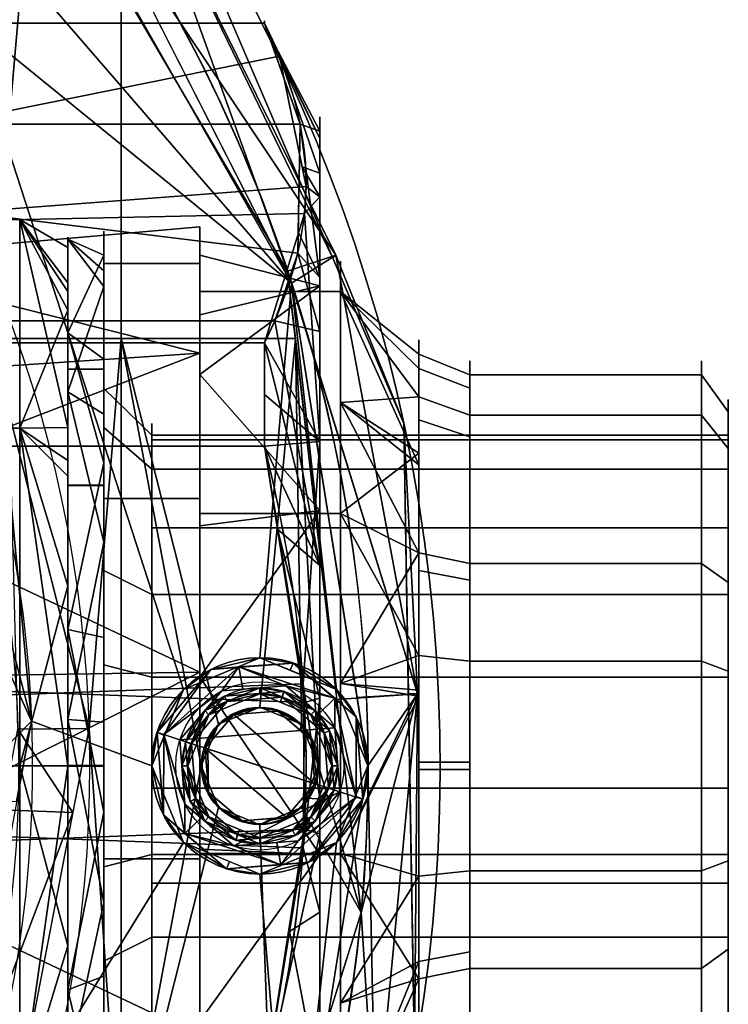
# Model space of a CAD drawing. Header units: millimetres. Extents: x -80 to 80, y -168 to 68.
# Tile 312 of 313: x 51 to 80, y -10 to 31. Entities that reach past the tile are written whole.
import ezdxf

# ---------------------------------------------------------------- set-up
doc = ezdxf.new("R2010")
doc.units = ezdxf.units.MM
doc.layers.add('100', color=7, linetype='Continuous', true_color=0xffffff)

msp = doc.modelspace()

# ---------------------------------------------------------------- linework, layer by layer
at = {"layer": '100', "color": 72, "linetype": 'Continuous'}
for p, q in [((60.691, 30.901, 2.478), (43.309, 30.901, 2.478)), ((43.309, 30.901, -2.478), (60.691, 30.901, -2.478)), ((43.309, 17.597, 25.522), (60.691, 17.597, 25.522)), ((60.691, 17.597, -25.522), (43.309, 17.597, -25.522)), ((43.309, 13.304, -28), (60.691, 13.304, -28)), ((60.691, 13.304, 28), (43.309, 13.304, 28))]:
    msp.add_line(p, q, dxfattribs=at)
at = {"layer": '100', "color": 72, "linetype": 'Continuous', "extrusion": (1, 0, 0)}
for centre, radius in [((0, 0, 63), 27), ((0, 0, 54), 22.25), ((0, 0, 58), 22.422), ((0, 0, 52.5), 22), ((0, 0, 58), 21), ((0, 0, 69.243), 16.85), ((0, 0, 54), 16.25), ((0, 0, 80), 15.25), ((0, 0, 80), 14.25)]:
    msp.add_circle(centre, radius, dxfattribs=at)
at = {"layer": '100', "color": 72, "linetype": 'Continuous', "extrusion": (-1, 0, 0)}
for centre, radius in [((0, 0, -58), 22.25), ((0, 0, -54), 22), ((0, 0, -58), 21.25), ((0, 0, -63), 21.25), ((0, 0, -63.85), 21), ((0, 0, -67.121), 17.729), ((0, 0, -78.88), 16.85), ((0, 0, -52.5), 16.5), ((0, 0, -54), 16.5), ((0, 0, -56), 14.25)]:
    msp.add_circle(centre, radius, dxfattribs=at)
at = {"layer": '100', "color": 163, "linetype": 'Continuous', "extrusion": (1, -2.77771e-15, -1.36243e-14)}
msp.add_circle((0, 0, 52.5), 21.9, dxfattribs=at)
at = {"layer": '100', "color": 163, "linetype": 'Continuous', "extrusion": (0, 0, -1)}
for centre, radius in [((-60.5, 0, -102), 4.5), ((-60.5, 0, -97), 3.25), ((-60.5, 0, -89), 3.25), ((-60.5, 0, -97), 3), ((-60.5, 0, -89), 3), ((-60.5, 0, -81), 2.4)]:
    msp.add_circle(centre, radius, dxfattribs=at)
at = {"layer": '100', "color": 163, "linetype": 'Continuous'}
for centre, radius in [((60.5, 0, 97), 4.5), ((60.5, 0, 103), 3.5), ((60.5, 0, 81.046), 2.446), ((60.5, 0, 81), 2.446)]:
    msp.add_circle(centre, radius, dxfattribs=at)
at = {"layer": '100', "color": 163, "linetype": 'Continuous', "extrusion": (0, 0, -1)}
for centre, radius, start, end in [((0, 0, -94), 68, 283.06797, 256.93203), ((0, 0, -81), 65, 283.06797, 256.93203), ((0, 0, -97), 51.024, 286.7388, 253.2612), ((0, 0, -80.215), 50.45, 286.0923, 253.9077)]:
    msp.add_arc(centre, radius, start, end, dxfattribs=at)
at = {"layer": '100', "color": 163, "linetype": 'Continuous'}
for centre, radius, start, end in [((0, 0, 84), 68, 283.06797, 256.93203), ((0, 0, 81), 53.418, 285.9698, 254.0302), ((0, 0, 97), 65, 0, 36), ((0, 0, 97), 65, 324, 0)]:
    msp.add_arc(centre, radius, start, end, dxfattribs=at)
at = {"layer": '100', "color": 72, "linetype": 'Continuous', "extrusion": (-1, 0, 0)}
for start, end in [(175.4146, 184.5854), (115.4146, 124.5854), (235.4146, 244.5854)]:
    msp.add_arc((0, 0, -60.691), 31, start, end, dxfattribs=at)
at = {"layer": '100', "color": 72, "linetype": 'Continuous'}
for points in [[(60.691, 17.597, 25.522), (61.766, 19.766, 21.765), (62.422, 21.979, 17.932), (62.423, 26.51, 10.084), (61.77, 28.722, 6.251), (60.691, 30.901, 2.478)], [(60.691, 30.901, -2.478), (61.763, 28.738, -6.225), (62.423, 26.482, -10.133), (62.422, 22.009, -17.879), (61.772, 19.779, -21.741), (60.691, 17.597, -25.522)], [(60.691, 13.304, -28), (61.773, 8.934, -28), (62.418, 4.523, -28), (62.427, -4.425, -28), (61.776, -8.925, -28), (60.691, -13.304, -28)], [(60.691, -13.304, 28), (61.773, -8.934, 28), (62.418, -4.523, 28), (62.427, 4.425, 28), (61.776, 8.925, 28), (60.691, 13.304, 28)]]:
    msp.add_open_spline(points, degree=3, knots=[0, 0, 0, 0, 0.5, 0.5, 1, 1, 1, 1], dxfattribs=at)
at = {"layer": '100', "color": 163, "linetype": 'Continuous'}
for points in [[(61.819, 20.086, 97), (52.586, 38.206, 97), (53.39, 34.857, 97)], [(55.412, 37.879, 81.879), (56.137, 38.375, 84), (63.543, 21.118, 84)], [(63.543, 21.118, 94), (56.137, 38.375, 94), (55.412, 37.879, 96.121)], [(56.137, 38.375, 94), (61.654, 25.52, 94), (61.654, 25.52, 84), (56.137, 38.375, 84)], [(61.656, 20.579, 81), (52.586, 36.051, 81), (55.412, 37.879, 81.879)], [(63.668, 21.251, 96.121), (55.412, 37.879, 96.121), (53.424, 36.561, 97)], [(55.412, 37.879, 81.879), (63.668, 21.251, 81.879), (61.656, 20.579, 81)], [(63.543, 21.118, 84), (63.668, 21.251, 81.879), (55.412, 37.879, 81.879)], [(55.412, 37.879, 96.121), (63.668, 21.251, 96.121), (63.543, 21.118, 94)], [(53.424, 36.561, 97), (61.819, 20.086, 97), (63.668, 21.251, 96.121)], [(61.819, 20.086, 97), (53.39, 34.857, 97), (51.591, 31.92, 97)], [(49.263, 17.781, 81), (48.946, 33.116, 81), (50.675, 33.832, 81)], [(50.675, 33.832, 81), (54.723, 32.406, 81), (54.723, 17.781, 81), (49.263, 17.781, 81)], [(45.379, 23.329, 97), (50.99, 1.861, 97), (48.242, 31.116, 97), (45.305, 32.916, 97)], [(61.977, 17.781, 81), (54.723, 17.781, 81), (54.723, 32.406, 81), (61.656, 20.579, 81)], [(61.819, 20.086, 97), (51.591, 31.92, 97), (48.242, 31.116, 97)], [(48.242, 31.116, 97), (57.318, 3.182, 97), (60.5, 4.5, 97), (61.819, 20.086, 97)], [(48.242, 31.116, 97), (50.99, 1.861, 97), (56, 0, 97), (57.318, 3.182, 97)], [(66.49, 14.252, 84), (61.654, 25.52, 84), (61.654, 25.52, 94), (66.49, 14.252, 94)], [(50.5, 22.73, 7.386), (43, 22.73, 7.386), (43, 14.048, 19.336), (50.5, 14.048, 19.336)], [(50.5, 22.73, -7.386), (43, 22.73, -7.386), (43, 22.73, 7.386), (50.5, 22.73, 7.386)], [(50.5, 14.048, -19.336), (43, 14.048, -19.336), (43, 22.73, -7.386), (50.5, 22.73, -7.386)], [(52.5, 18.966, 10.95), (50.5, 22.73, 7.386), (50.5, 14.048, 19.336)], [(50.5, 22.73, 7.386), (52.5, 19.737, 6.575), (52.5, 21.567, -3.803)], [(52.5, 21.567, -3.803), (50.5, 22.73, -7.386), (50.5, 22.73, 7.386)], [(50.5, 22.73, -7.386), (52.5, 20.099, -6.346), (52.5, 14.077, -16.776)], [(52.5, 14.077, -16.776), (50.5, 14.048, -19.336), (50.5, 22.73, -7.386)], [(52.5, 21.567, -3.803), (52.5, 20.099, -6.346), (50.5, 22.73, -7.386)], [(52.5, 18.966, 10.95), (52.5, 19.737, 6.575), (50.5, 22.73, 7.386)], [(52.5, 14.077, -16.776), (52.5, 21.567, -3.803), (52.5, 18.966, 10.95), (52.5, -14.077, -16.776)], [(61.656, 20.579, 81), (63.668, 21.251, 81.879), (67.054, 2.997, 81.879)], [(67.054, 2.997, 96.121), (63.668, 21.251, 96.121), (61.819, 20.086, 97)], [(63.668, 21.251, 81.879), (63.543, 21.118, 84), (66.49, 14.252, 84)], [(66.49, 14.252, 94), (63.543, 21.118, 94), (63.668, 21.251, 96.121)], [(67.054, 2.997, 81.879), (63.668, 21.251, 81.879), (66.49, 14.252, 84)], [(66.49, 14.252, 94), (63.668, 21.251, 96.121), (67.054, 2.997, 96.121)], [(67.054, 2.997, 81.879), (63.697, 2.761, 81), (61.656, 20.579, 81)], [(61.819, 20.086, 97), (60.5, 4.5, 97), (63.682, 3.182, 97)], [(63.682, 3.182, 97), (65, 0, 97), (61.819, 20.086, 97)], [(61.819, 20.086, 97), (64.55, 2.842, 97), (67.054, 2.997, 96.121)], [(50.5, 14.048, 19.336), (52.5, 12.058, 16.747), (52.5, 18.966, 10.95)], [(52.5, -14.077, -16.776), (52.5, 18.966, 10.95), (52.5, 7.49, 20.579), (52.5, -7.49, 20.579)], [(53.395, 1.562, 81), (49.263, 17.781, 81), (54.723, 17.781, 81)], [(53.395, 1.562, 81), (54.723, 17.781, 81), (54.723, -17.781, 81)], [(54.723, -17.781, 81), (54.723, 17.781, 81), (58.054, 0, 81)], [(54.723, 17.781, 81), (61.977, 17.781, 81), (60.5, 2.446, 81), (58.771, 1.729, 81)], [(58.771, 1.729, 81), (58.054, 0, 81), (54.723, 17.781, 81)], [(62.229, 1.729, 81), (60.5, 2.446, 81), (61.977, 17.781, 81)], [(61.977, 17.781, 81), (64.713, -6.105, 81), (62.946, 0, 81)], [(62.946, 0, 81), (62.229, 1.729, 81), (61.977, 17.781, 81)], [(50.07, 14.613, 81), (53.395, 1.562, 81), (50.427, 1.534, 80.215)], [(50.5, 14.048, 19.336), (43, 14.048, 19.336), (43, 0, 23.9), (50.5, 0, 23.9)], [(50.5, 0, -23.9), (43, 0, -23.9), (43, 14.048, -19.336), (50.5, 14.048, -19.336)], [(48.559, 7.181, 97.321), (50.99, 1.861, 97), (47.752, 14.249, 97)], [(52.5, 14.077, -16.776), (52.5, 12.711, -17.274), (50.5, 14.048, -19.336)], [(52.5, 7.49, 20.579), (50.5, 14.048, 19.336), (50.5, 0, 23.9)], [(50.5, 14.048, -19.336), (52.5, 12.711, -17.274), (52.5, 0, -21.9)], [(52.5, 0, -21.9), (50.5, 0, -23.9), (50.5, 14.048, -19.336)], [(52.5, 7.49, 20.579), (52.5, 12.058, 16.747), (50.5, 14.048, 19.336)], [(52.5, -14.077, -16.776), (52.5, 0, -21.9), (52.5, 14.077, -16.776)], [(66.49, 14.252, 84), (66.68, 3.015, 84), (67.054, 2.997, 81.879)], [(66.49, 14.252, 94), (66.731, -0.021, 94), (66.731, -0.021, 84), (66.49, 14.252, 84)], [(67.054, 2.997, 96.121), (66.68, 3.015, 94), (66.49, 14.252, 94)], [(50.5, 0, 23.9), (52.5, 0, 20.579), (52.5, 7.49, 20.579)], [(50.99, 1.861, 97), (48.559, 7.181, 97.321), (47.779, -1.416, 97.321)], [(56.499, 1.3, 102.707), (59.625, 4.115, 102.707), (58.457, 4.01, 102)], [(58.911, 3.119, 103), (59.625, 4.115, 102.707), (56.499, 1.3, 102.707)], [(60.5, 4.5, 97), (57.318, 3.182, 97), (58.457, 4.01, 102)], [(58.457, 4.01, 102), (61.891, 4.28, 102), (60.5, 4.5, 97)], [(59.625, 4.115, 102.707), (59.588, 4.099, 102), (58.457, 4.01, 102)], [(58.911, 3.119, 103), (59.791, 3.188, 103), (59.625, 4.115, 102.707)], [(61.891, 4.28, 102), (59.588, 4.099, 102), (59.625, 4.115, 102.707)], [(61.891, 4.28, 102), (59.625, 4.115, 102.707), (63.626, 2.815, 102.707)], [(63.626, 2.815, 102.707), (59.625, 4.115, 102.707), (61.582, 3.329, 103)], [(59.625, 4.115, 102.707), (59.791, 3.188, 103), (61.582, 3.329, 103)], [(61.891, 4.28, 102), (61.765, 3.976, 97), (60.5, 4.5, 97)], [(63.682, 3.182, 97), (61.765, 3.976, 97), (61.891, 4.28, 102)], [(63.626, 2.815, 102.707), (63.647, 2.78, 102), (61.891, 4.28, 102)], [(61.891, 4.28, 102), (64.51, 2.043, 102), (63.682, 3.182, 97)], [(58.457, 4.01, 102), (56.22, 1.391, 102), (56.499, 1.3, 102.707)], [(56.22, 1.391, 102), (58.457, 4.01, 102), (57.318, 3.182, 97)], [(63.619, 1.589, 103), (61.582, 3.329, 103), (58.911, 3.119, 103), (57.171, 1.082, 103)], [(61.582, 3.329, 103), (62.947, 2.162, 103), (63.626, 2.815, 102.707)], [(57.318, 3.182, 97), (56.524, 1.265, 97), (56.22, 1.391, 102)], [(56.499, 1.3, 102.707), (57.171, 1.082, 103), (58.911, 3.119, 103)], [(59.138, 2.673, 97), (57.647, 0.927, 97), (57.409, 1.004, 97), (59.025, 2.896, 97)], [(58.202, 2.298, 89), (59.025, 2.896, 97), (57.409, 1.004, 97)], [(58.379, 2.121, 89), (60.5, 3, 89), (60.5, 3.25, 89), (58.202, 2.298, 89)], [(59.025, 2.896, 97), (58.202, 2.298, 89), (60.5, 3.25, 89)], [(60.5, 3, 89), (58.379, 2.121, 89), (59.138, 2.673, 97)], [(60.5, 3.25, 89), (61.504, 3.091, 97), (59.025, 2.896, 97)], [(59.025, 2.896, 97), (61.504, 3.091, 97), (61.427, 2.853, 97), (59.138, 2.673, 97)], [(59.138, 2.673, 97), (61.427, 2.853, 97), (60.5, 3, 89)], [(60.5, 3, 89), (62.621, 2.121, 89), (62.798, 2.298, 89), (60.5, 3.25, 89)], [(60.5, 3.25, 89), (61.413, 2.872, 89), (61.504, 3.091, 97)], [(61.427, 2.853, 97), (61.343, 2.651, 89), (60.5, 3, 89)], [(61.504, 3.091, 97), (61.413, 2.872, 89), (62.798, 2.298, 89)], [(61.504, 3.091, 97), (63.396, 1.475, 97), (63.173, 1.362, 97), (61.427, 2.853, 97)], [(62.798, 2.298, 89), (63.396, 1.475, 97), (61.504, 3.091, 97)], [(65, 0, 97), (63.682, 3.182, 97), (64.51, 2.043, 102)], [(64.713, -6.105, 81), (63.697, 2.761, 81), (67.054, 2.997, 81.879)], [(67.054, 2.997, 96.121), (64.55, 2.842, 97), (65, 0, 97)], [(64.713, -6.105, 81), (67.054, 2.997, 81.879), (65.311, -15.486, 81.879)], [(65.311, -15.486, 96.121), (67.054, 2.997, 96.121), (65, 0, 97)], [(66.934, -11.994, 84), (65.311, -15.486, 81.879), (67.054, 2.997, 81.879)], [(67.054, 2.997, 96.121), (65.311, -15.486, 96.121), (66.934, -11.994, 94)], [(67.054, 2.997, 81.879), (66.68, 3.015, 84), (66.934, -11.994, 84)], [(66.934, -11.994, 94), (66.68, 3.015, 94), (67.054, 2.997, 96.121)], [(57.647, 0.927, 97), (59.138, 2.673, 97), (58.379, 2.121, 89)], [(62.621, 2.121, 89), (61.343, 2.651, 89), (61.427, 2.853, 97)], [(61.427, 2.853, 97), (63.173, 1.362, 97), (62.621, 2.121, 89)], [(63.626, 2.815, 102.707), (62.947, 2.162, 103), (63.619, 1.589, 103)], [(64.501, -1.3, 102.707), (63.626, 2.815, 102.707), (63.619, 1.589, 103)], [(64.51, 2.043, 102), (63.626, 2.815, 102.707), (64.501, -1.3, 102.707)], [(64.51, 2.043, 102), (63.647, 2.78, 102), (63.626, 2.815, 102.707)], [(58.202, 2.298, 89), (57.25, 0, 89), (57.5, 0, 89), (58.379, 2.121, 89)], [(57.409, 1.004, 97), (57.628, 0.913, 89), (58.202, 2.298, 89)], [(58.379, 2.121, 89), (57.849, 0.843, 89), (57.647, 0.927, 97)], [(62.783, -0.742, 81), (58.217, 0.742, 81), (59.41, 2.138, 81)], [(58.771, 1.729, 81.046), (59.41, 2.138, 81), (58.217, 0.742, 81)], [(59.41, 2.138, 81), (58.771, 1.729, 81.046), (60.5, 2.446, 81.046)], [(60.5, 2.446, 81.046), (59.108, 1.869, 81.046), (59.108, 1.869, 81), (60.5, 2.446, 81)], [(60.5, 2.446, 81.046), (61.242, 2.283, 81), (59.41, 2.138, 81)], [(59.41, 2.138, 81), (61.242, 2.283, 81), (62.638, 1.09, 81), (62.783, -0.742, 81)], [(60.5, 2.446, 81), (62.229, 1.729, 81), (62.229, 1.729, 81.046), (60.5, 2.446, 81.046)], [(61.242, 2.283, 81), (60.5, 2.446, 81.046), (62.229, 1.729, 81.046)], [(62.229, 1.729, 81.046), (62.178, 1.483, 81), (61.242, 2.283, 81)], [(62.621, 2.121, 89), (63.5, 0, 89), (63.75, 0, 89), (62.798, 2.298, 89)], [(63.5, 0, 89), (62.621, 2.121, 89), (63.173, 1.362, 97)], [(63.396, 1.475, 97), (62.798, 2.298, 89), (63.75, 0, 89)], [(50.99, 1.861, 97), (46.959, -19.959, 97), (57.318, -3.182, 97), (56, 0, 97)], [(47.779, -1.416, 97.321), (50.374, -1.477, 97), (50.99, 1.861, 97)], [(58.054, 0, 81), (58.771, 1.729, 81), (58.771, 1.729, 81.046), (58.054, 0, 81.046)], [(58.217, 0.742, 81), (58.339, 0.687, 81.046), (58.771, 1.729, 81.046)], [(58.771, 1.729, 81), (59.108, 1.869, 81), (59.108, 1.869, 81.046), (58.771, 1.729, 81.046)], [(62.229, 1.729, 81.046), (62.275, 1.619, 81.046), (62.178, 1.483, 81)], [(62.229, 1.729, 81), (62.369, 1.392, 81), (62.369, 1.392, 81.046), (62.229, 1.729, 81.046)], [(64.501, -1.3, 102.707), (64.78, -1.391, 102), (64.51, 2.043, 102)], [(64.51, 2.043, 102), (64.78, -1.391, 102), (65, 0, 97)], [(54.723, -17.781, 81), (49.656, -17.781, 81), (53.395, 1.562, 81)], [(52.717, -1.943, 81), (49.78, -1.834, 80.215), (50.427, 1.534, 80.215)], [(50.427, 1.534, 80.215), (53.395, 1.562, 81), (52.717, -1.943, 81)], [(56.49, -2.043, 102), (56.22, 1.391, 102), (56, 0, 97)], [(56.22, 1.391, 102), (56.524, 1.265, 97), (56, 0, 97)], [(56.499, 1.3, 102.707), (56.22, 1.391, 102), (56.49, -2.043, 102)], [(56.49, -2.043, 102), (57.374, -2.815, 102.707), (56.499, 1.3, 102.707)], [(56.499, 1.3, 102.707), (57.374, -2.815, 102.707), (57.381, -1.589, 103)], [(57.381, -1.589, 103), (57.171, 1.082, 103), (56.499, 1.3, 102.707)], [(57.171, 1.082, 103), (63.829, -1.082, 103), (63.619, 1.589, 103)], [(62.638, 1.09, 81), (62.178, 1.483, 81), (62.275, 1.619, 81.046)], [(62.638, 1.09, 81), (62.275, 1.619, 81.046), (62.946, 0, 81.046)], [(62.946, 0, 81.046), (62.369, 1.392, 81.046), (62.369, 1.392, 81), (62.946, 0, 81)], [(63.353, -0.927, 97), (63.173, 1.362, 97), (63.396, 1.475, 97), (63.591, -1.004, 97)], [(63.173, 1.362, 97), (63.353, -0.927, 97), (63.5, 0, 89)], [(63.75, 0, 89), (63.591, -1.004, 97), (63.396, 1.475, 97)], [(63.619, 1.589, 103), (63.829, -1.082, 103), (64.501, -1.3, 102.707)], [(63.829, -1.082, 103), (57.171, 1.082, 103), (57.381, -1.589, 103), (59.418, -3.329, 103)], [(57.25, 0, 89), (57.409, 1.004, 97), (57.604, -1.475, 97)], [(57.25, 0, 89), (57.628, 0.913, 89), (57.409, 1.004, 97)], [(57.604, -1.475, 97), (57.409, 1.004, 97), (57.647, 0.927, 97), (57.827, -1.362, 97)], [(57.647, 0.927, 97), (57.849, 0.843, 89), (57.5, 0, 89)], [(57.827, -1.362, 97), (57.647, 0.927, 97), (57.5, 0, 89)], [(62.946, 0, 81.046), (62.783, -0.742, 81), (62.638, 1.09, 81)], [(58.054, 0, 81.046), (58.339, 0.687, 81.046), (58.362, -1.09, 81)], [(58.217, 0.742, 81), (62.783, -0.742, 81), (61.59, -2.138, 81)], [(61.59, -2.138, 81), (59.758, -2.283, 81), (58.362, -1.09, 81), (58.217, 0.742, 81)], [(58.339, 0.687, 81.046), (58.217, 0.742, 81), (58.362, -1.09, 81)], [(50.5, -14.048, -19.336), (43, -14.048, -19.336), (43, 0, -23.9), (50.5, 0, -23.9)], [(50.5, 0, 23.9), (43, 0, 23.9), (43, -14.048, 19.336), (50.5, -14.048, 19.336)], [(50.5, -14.048, -19.336), (50.5, 0, -23.9), (52.5, 0, -21.9)], [(50.5, 0, 23.9), (50.5, -14.048, 19.336), (52.5, -7.49, 20.579)], [(52.5, -7.49, 20.579), (52.5, 0, 20.579), (50.5, 0, 23.9)], [(52.5, 0, -21.9), (52.5, -12.711, -17.274), (50.5, -14.048, -19.336)], [(58.054, 0, 81), (58.771, -1.729, 81), (54.723, -17.781, 81)], [(58.379, -2.121, 89), (57.5, 0, 89), (57.25, 0, 89), (58.202, -2.298, 89)], [(57.5, 0, 89), (58.379, -2.121, 89), (57.827, -1.362, 97)], [(58.054, 0, 81.046), (58.631, -1.392, 81.046), (58.631, -1.392, 81), (58.054, 0, 81)], [(58.362, -1.09, 81), (58.771, -1.729, 81.046), (58.054, 0, 81.046)], [(61.819, -20.086, 97), (65, 0, 97), (63.682, -3.182, 97)], [(64.713, -6.105, 81), (62.229, -1.729, 81), (62.946, 0, 81)], [(62.946, 0, 81), (62.229, -1.729, 81), (62.229, -1.729, 81.046), (62.946, 0, 81.046)], [(62.783, -0.742, 81), (62.946, 0, 81.046), (62.229, -1.729, 81.046)], [(62.798, -2.298, 89), (63.75, 0, 89), (63.5, 0, 89), (62.621, -2.121, 89)], [(65, 0, 97), (62.64, -14.9, 97), (65.311, -15.486, 96.121)], [(63.353, -0.927, 97), (63.151, -0.843, 89), (63.5, 0, 89)], [(64.78, -1.391, 102), (64.476, -1.265, 97), (65, 0, 97)], [(56, 0, 97), (57.318, -3.182, 97), (56.49, -2.043, 102)], [(57.604, -1.475, 97), (58.202, -2.298, 89), (57.25, 0, 89)], [(63.75, 0, 89), (63.372, -0.913, 89), (63.591, -1.004, 97)], [(66.934, -11.994, 84), (66.731, -0.021, 84), (66.731, -0.021, 94), (66.934, -11.994, 94)], [(62.229, -1.729, 81.046), (61.59, -2.138, 81), (62.783, -0.742, 81)], [(58.771, -1.729, 81.046), (58.362, -1.09, 81), (59.758, -2.283, 81)], [(59.418, -3.329, 103), (62.089, -3.119, 103), (63.829, -1.082, 103)], [(63.591, -1.004, 97), (61.975, -2.896, 97), (61.862, -2.673, 97), (63.353, -0.927, 97)], [(63.353, -0.927, 97), (61.862, -2.673, 97), (62.621, -2.121, 89)], [(62.798, -2.298, 89), (61.975, -2.896, 97), (63.591, -1.004, 97)], [(64.501, -1.3, 102.707), (63.829, -1.082, 103), (62.089, -3.119, 103)], [(62.621, -2.121, 89), (63.151, -0.843, 89), (63.353, -0.927, 97)], [(63.591, -1.004, 97), (63.372, -0.913, 89), (62.798, -2.298, 89)], [(57.374, -2.815, 102.707), (58.053, -2.162, 103), (57.381, -1.589, 103)], [(57.827, -1.362, 97), (59.573, -2.853, 97), (59.496, -3.091, 97), (57.604, -1.475, 97)], [(58.202, -2.298, 89), (57.604, -1.475, 97), (59.496, -3.091, 97)], [(59.573, -2.853, 97), (57.827, -1.362, 97), (58.379, -2.121, 89)], [(58.771, -1.729, 81), (58.631, -1.392, 81), (58.631, -1.392, 81.046), (58.771, -1.729, 81.046)], [(64.501, -1.3, 102.707), (61.375, -4.115, 102.707), (62.543, -4.01, 102)], [(62.089, -3.119, 103), (61.375, -4.115, 102.707), (64.501, -1.3, 102.707)], [(62.543, -4.01, 102), (64.78, -1.391, 102), (64.501, -1.3, 102.707)], [(64.78, -1.391, 102), (62.543, -4.01, 102), (63.682, -3.182, 97)], [(63.682, -3.182, 97), (64.476, -1.265, 97), (64.78, -1.391, 102)], [(46.732, -17.714, 80.215), (49.78, -1.834, 80.215), (52.717, -1.943, 81)], [(52.717, -1.943, 81), (49.468, -18.753, 81), (46.732, -17.714, 80.215)], [(58.771, -1.729, 81), (60.5, -2.446, 81), (61.073, -17.781, 81), (54.723, -17.781, 81)], [(56.49, -2.043, 102), (57.353, -2.78, 102), (57.374, -2.815, 102.707)], [(59.109, -4.28, 102), (56.49, -2.043, 102), (57.318, -3.182, 97)], [(60.5, -2.446, 81), (58.771, -1.729, 81), (58.771, -1.729, 81.046), (60.5, -2.446, 81.046)], [(59.758, -2.283, 81), (60.5, -2.446, 81.046), (58.771, -1.729, 81.046)], [(64.713, -6.105, 81), (61.073, -17.781, 81), (60.5, -2.446, 81), (62.229, -1.729, 81)], [(60.5, -2.446, 81.046), (61.892, -1.869, 81.046), (61.892, -1.869, 81), (60.5, -2.446, 81)], [(62.229, -1.729, 81.046), (60.953, -2.258, 81.046), (61.59, -2.138, 81)], [(62.229, -1.729, 81), (61.892, -1.869, 81), (61.892, -1.869, 81.046), (62.229, -1.729, 81.046)], [(59.418, -3.329, 103), (58.053, -2.162, 103), (57.374, -2.815, 102.707)], [(58.202, -2.298, 89), (60.5, -3.25, 89), (60.5, -3, 89), (58.379, -2.121, 89)], [(59.496, -3.091, 97), (59.587, -2.872, 89), (58.202, -2.298, 89)], [(58.379, -2.121, 89), (59.657, -2.651, 89), (59.573, -2.853, 97)], [(59.758, -2.283, 81), (60.986, -2.186, 81), (60.5, -2.446, 81.046)], [(60.5, -3, 89), (62.621, -2.121, 89), (61.862, -2.673, 97)], [(60.5, -3.25, 89), (62.798, -2.298, 89), (62.621, -2.121, 89), (60.5, -3, 89)], [(60.986, -2.186, 81), (60.953, -2.258, 81.046), (60.5, -2.446, 81.046)], [(61.975, -2.896, 97), (62.798, -2.298, 89), (60.5, -3.25, 89)], [(60.953, -2.258, 81.046), (60.986, -2.186, 81), (61.59, -2.138, 81)], [(57.374, -2.815, 102.707), (57.353, -2.78, 102), (59.109, -4.28, 102)], [(59.109, -4.28, 102), (61.375, -4.115, 102.707), (57.374, -2.815, 102.707)], [(57.374, -2.815, 102.707), (61.375, -4.115, 102.707), (59.418, -3.329, 103)], [(59.573, -2.853, 97), (61.862, -2.673, 97), (61.975, -2.896, 97), (59.496, -3.091, 97)], [(59.573, -2.853, 97), (59.657, -2.651, 89), (60.5, -3, 89)], [(61.862, -2.673, 97), (59.573, -2.853, 97), (60.5, -3, 89)], [(61.819, -20.086, 97), (60.5, -4.5, 97), (57.318, -3.182, 97), (46.959, -19.959, 97)], [(57.318, -3.182, 97), (59.235, -3.976, 97), (59.109, -4.28, 102)], [(61.375, -4.115, 102.707), (61.209, -3.188, 103), (59.418, -3.329, 103)], [(60.5, -3.25, 89), (59.587, -2.872, 89), (59.496, -3.091, 97)], [(60.5, -3.25, 89), (59.496, -3.091, 97), (61.975, -2.896, 97)], [(61.819, -20.086, 97), (63.682, -3.182, 97), (60.5, -4.5, 97)], [(60.5, -4.5, 97), (63.682, -3.182, 97), (62.543, -4.01, 102)], [(62.089, -3.119, 103), (61.209, -3.188, 103), (61.375, -4.115, 102.707)], [(59.109, -4.28, 102), (59.235, -3.976, 97), (60.5, -4.5, 97)], [(62.543, -4.01, 102), (59.109, -4.28, 102), (60.5, -4.5, 97)], [(61.375, -4.115, 102.707), (61.412, -4.099, 102), (62.543, -4.01, 102)], [(59.109, -4.28, 102), (61.412, -4.099, 102), (61.375, -4.115, 102.707)], [(65.311, -15.486, 81.879), (62.057, -14.625, 81), (64.713, -6.105, 81)], [(50.5, -14.048, 19.336), (52.5, -12.058, 16.747), (52.5, -7.49, 20.579)], [(52.5, -7.49, 20.579), (52.5, -18.966, 10.95), (52.5, -21.567, -3.803), (52.5, -14.077, -16.776)]]:
    msp.add_3dface(points, dxfattribs=at)
at = {"layer": '100', "color": 72, "linetype": 'Continuous'}
for points in [[(61.313, 29.525, 4.862), (60.691, 30.901, 2.478), (43.309, 30.901, 2.478), (41.649, 25.565, 11.721)], [(41.823, 26.7, -9.755), (43.309, 30.901, -2.478), (60.691, 30.901, -2.478), (62.177, 26.7, -9.755)], [(43.309, 30.901, 2.478), (60.691, 30.901, 2.478), (60.691, 30.901, -2.478), (43.309, 30.901, -2.478)], [(63, 26.098, -2.648), (60.691, 30.901, -2.478), (60.691, 30.901, 2.478)], [(63, 26.098, -2.648), (60.777, 30.658, -2.899), (60.691, 30.901, -2.478)], [(60.691, 30.901, 2.478), (61.313, 29.525, 4.862), (63, 26.098, -2.648)], [(60.777, 30.658, -2.899), (63, 26.098, -2.648), (63, 26.41, -5.614)], [(62.177, 26.7, -9.755), (60.777, 30.658, -2.899), (63, 26.41, -5.614)], [(62.422, 24.105, 14.248), (61.313, 29.525, 4.862), (41.649, 25.565, 11.721), (41.697, 22.543, 16.954)], [(61.313, 29.525, 4.862), (62.255, 24.922, 12.833), (63, 24.666, 10.982)], [(63, 24.666, 10.982), (63, 26.098, -2.648), (61.313, 29.525, 4.862)], [(41.584, 23.848, -14.693), (41.823, 26.7, -9.755), (62.177, 26.7, -9.755), (62.075, 21.329, -19.057)], [(63, 20.317, -16.167), (62.092, 22.216, -17.522), (62.177, 26.7, -9.755)], [(62.177, 26.7, -9.755), (63, 26.41, -5.614), (63, 20.317, -16.167)], [(63, 26.41, -5.614), (63, 24.666, 10.982), (63, 19.968, 7.268), (63, 19.968, -7.268)], [(63, 19.968, -7.268), (63, 10.625, -18.403), (63, 18.067, -20.065), (63, 26.41, -5.614)], [(62.255, 24.922, 12.833), (63, 23.676, 12.081), (63, 24.666, 10.982)], [(63, 23.676, 12.081), (62.255, 24.922, 12.833), (62.422, 24.105, 14.248)], [(63, 24.666, 10.982), (63, 13.5, 23.383), (63, 10.625, 18.403), (63, 19.968, 7.268)], [(62.075, 21.329, -19.057), (61.12, 18.516, -23.929), (42.88, 18.516, -23.929), (41.584, 23.848, -14.693)], [(41.697, 22.543, 16.954), (62.357, 22.986, 16.187), (62.422, 24.105, 14.248)], [(63, 23.676, 12.081), (62.422, 24.105, 14.248), (62.357, 22.986, 16.187)], [(62.357, 22.986, 16.187), (63, 13.5, 23.383), (63, 23.676, 12.081)], [(41.697, 22.543, 16.954), (43.309, 17.597, 25.522), (60.691, 17.597, 25.522), (62.357, 22.986, 16.187)], [(63, 13.5, 23.383), (62.357, 22.986, 16.187), (60.691, 17.597, 25.522)], [(58, 22.422), (58, 17.177, 14.413), (42.5, 21.07, 7.669)], [(58, 17.177, -14.413), (58, 22.422), (42.5, 21.07, -7.669)], [(58, 22.422), (42.5, 21.07), (42.5, 21.07, -7.669)], [(42.5, 21.07, 7.669), (42.5, 21.07), (58, 22.422)], [(58, 17.177, 14.413), (58, 22.422), (58, 21.25), (58, 16.278, 13.659)], [(58, 16.278, -13.659), (58, 21.25), (58, 22.422), (58, 17.177, -14.413)], [(62.075, 21.329, -19.057), (62.092, 22.216, -17.522), (63, 20.317, -16.167)], [(52.5, 18.013, -12.63), (52.5, 21.918, 1.903), (54, 21.247, -5.708)], [(52.5, 21.918, 1.903), (54, 20.596, 1.788), (54, 21.247, -5.708)], [(52.5, 21.918, 1.903), (52.5, 15.566, 15.546), (54, 19.945, 9.285)], [(54, 19.945, 9.285), (54, 20.596, 1.788), (52.5, 21.918, 1.903)], [(52.5, 15.566, 15.546), (52.5, 21.918, 1.903), (52.5, 16.5, -0.011), (52.5, 11.675, 11.66)], [(52.5, 11.66, -11.675), (52.5, 16.5, -0.011), (52.5, 21.918, 1.903), (52.5, 18.013, -12.63)], [(63, 18.067, -20.065), (61.12, 18.516, -23.929), (62.075, 21.329, -19.057)], [(62.075, 21.329, -19.057), (63, 20.317, -16.167), (63, 18.067, -20.065)], [(58, 17.177, 14.413), (42.5, 16.141, 13.544), (42.5, 21.07, 7.669)], [(42.5, 21.07, -7.669), (42.5, 16.141, -13.544), (58, 17.177, -14.413)], [(54, 21.247, -5.708), (54, 16.927, -11.869), (52.5, 18.013, -12.63)], [(54, 12.607, -18.03), (54, 21.247, -5.708), (54, 16.5, -0.011), (54, 11.66, -11.675)], [(54, 11.675, 11.66), (54, 16.5, -0.011), (54, 21.247, -5.708), (54, 19.945, 9.285)], [(54, 11.125, 19.269), (54, 20.908, 7.61), (54, 15.696, 4.206), (54, 8.125, 14.073)], [(54, 20.908, -7.61), (54, 11.125, -19.269), (54, 4.206, -15.696), (54, 14.073, -8.125)], [(54, 14.073, -8.125), (54, 15.696, 4.206), (54, 20.908, 7.61), (54, 20.908, -7.61)], [(58, 20.908, 7.61), (54, 20.908, 7.61), (54, 11.125, 19.269), (58, 11.125, 19.269)], [(58, 20.908, -7.61), (54, 20.908, -7.61), (54, 20.908, 7.61), (58, 20.908, 7.61)], [(58, 11.125, -19.269), (54, 11.125, -19.269), (54, 20.908, -7.61), (58, 20.908, -7.61)], [(63, 19.968, 7.268), (58, 18.764, 6.83), (58, 21.25)], [(58, 21.25), (63, 19.968, -7.268), (63, 19.968, 7.268)], [(58, 21.25), (58, 18.764, -6.83), (63, 19.968, -7.268)], [(58, 20.908, 7.61), (58, 11.125, 19.269), (58, 10.5, 18.187), (58, 19.734, 7.182)], [(58, 19.734, 7.182), (58, 19.734, -7.182), (58, 20.908, -7.61), (58, 20.908, 7.61)], [(58, 19.734, -7.182), (58, 10.5, -18.187), (58, 11.125, -19.269), (58, 20.908, -7.61)], [(52.5, 15.566, 15.546), (54, 14.628, 14.609), (54, 19.945, 9.285)], [(54, 19.945, 9.285), (54, 9.311, 19.933), (54, 11.675, 11.66)], [(63, 19.968, -7.268), (58, 18.764, -6.83), (58, 16.278, -13.659)], [(58, 16.278, -13.659), (63, 10.625, -18.403), (63, 19.968, -7.268)], [(63, 19.968, 7.268), (63, 10.625, 18.403), (58, 16.278, 13.659)], [(58, 16.278, 13.659), (58, 18.764, 6.83), (63, 19.968, 7.268)], [(63.85, 19.734, 7.182), (58, 19.734, 7.182), (58, 10.5, 18.187), (63.85, 10.5, 18.187)], [(63.85, 19.734, -7.182), (58, 19.734, -7.182), (58, 19.734, 7.182), (63.85, 19.734, 7.182)], [(63.85, 10.5, -18.187), (58, 10.5, -18.187), (58, 19.734, -7.182), (63.85, 19.734, -7.182)], [(63.85, 19.734), (63.85, 19.734, 7.182), (67.121, 17.125, 4.589)], [(67.121, 12.524, 10.585), (67.121, 17.125, 4.589), (63.85, 19.734, 7.182)], [(63.85, 19.734, 7.182), (63.85, 15.117, 12.684), (67.121, 12.524, 10.585)], [(63.85, 15.117, -12.684), (63.85, 19.734, -7.182), (67.121, 15.353, -8.864)], [(67.121, 16.541, 0.156), (67.121, 15.353, -8.864), (63.85, 19.734, -7.182)], [(63.85, 19.734, -7.182), (63.85, 19.734), (67.121, 16.541, 0.156)], [(67.121, 17.125, 4.589), (67.121, 16.541, 0.156), (63.85, 19.734)], [(61.12, 18.516, -23.929), (60.691, 17.597, -25.522), (43.309, 17.597, -25.522), (42.88, 18.516, -23.929)], [(63, 8.334, -24.398), (60.691, 17.597, -25.522), (61.12, 18.516, -23.929)], [(61.12, 18.516, -23.929), (63, 18.067, -20.065), (63, 8.334, -24.398)], [(63, 10.625, -18.403), (63, -3.69, -20.927), (63, 2.822, -26.852), (63, 18.067, -20.065)], [(52.5, 5.68, -21.254), (52.5, 18.013, -12.63), (54, 12.607, -18.03)], [(52.5, 18.013, -12.63), (54, 16.927, -11.869), (54, 12.607, -18.03)], [(52.5, 18.013, -12.63), (52.5, 5.68, -21.254), (52.5, -0.011, -16.5), (52.5, 11.66, -11.675)], [(43.309, 17.597, -25.522), (60.691, 17.597, -25.522), (60.691, 13.304, -28), (43.309, 13.304, -28)], [(43.309, 13.304, 28), (60.691, 13.304, 28), (60.691, 17.597, 25.522), (43.309, 17.597, 25.522)], [(63, 8.334, -24.398), (60.691, 13.304, -28), (60.691, 17.597, -25.522)], [(60.691, 17.597, 25.522), (60.691, 15.45, 26.761), (63, 13.5, 23.383)], [(58, 17.177, 14.413), (58, 3.894, 22.082), (42.5, 11.211, 19.418)], [(58, 3.894, -22.082), (58, 17.177, -14.413), (42.5, 11.211, -19.418)], [(58, 17.177, -14.413), (42.5, 16.141, -13.544), (42.5, 11.211, -19.418)], [(42.5, 11.211, 19.418), (42.5, 16.141, 13.544), (58, 17.177, 14.413)], [(58, 17.177, -14.413), (58, 3.894, -22.082), (58, 3.69, -20.927), (58, 16.278, -13.659)], [(58, 16.278, 13.659), (58, 3.69, 20.927), (58, 3.894, 22.082), (58, 17.177, 14.413)], [(67.121, 17.125, 4.589), (67.121, 14.403, 8.135), (69.243, 13.689, 7.732), (69.243, 16.276, 4.361)], [(69.243, 16.276, 4.361), (69.243, 15.721, 0.149), (67.121, 16.541, 0.156), (67.121, 17.125, 4.589)], [(52.5, 16.5, -0.011), (54, 16.5, -0.011), (54, 11.675, 11.66), (52.5, 11.675, 11.66)], [(52.5, 11.66, -11.675), (54, 11.66, -11.675), (54, 16.5, -0.011), (52.5, 16.5, -0.011)], [(69.243, 15.721, 0.149), (69.243, 14.593, -8.425), (67.121, 15.353, -8.864), (67.121, 16.541, 0.156)], [(63, 10.625, 18.403), (58, 9.984, 17.293), (58, 16.278, 13.659)], [(58, 16.278, -13.659), (58, 9.984, -17.293), (63, 10.625, -18.403)], [(78.88, 16.276, 4.361), (69.243, 16.276, 4.361), (69.243, 8.425, 14.593), (78.88, 8.425, 14.593)], [(78.88, 14.593, -8.425), (69.243, 14.593, -8.425), (69.243, 16.276, 4.361), (78.88, 16.276, 4.361)], [(78.88, 14.593, -8.425), (78.88, 16.276, 4.361), (80, 14.73, 3.947), (80, 13.207, -7.625)], [(78.88, 16.276, 4.361), (78.88, 8.425, 14.593), (80, 7.625, 13.207), (80, 14.73, 3.947)], [(56, 12.341, -7.125), (56, 13.764, 3.688), (54, 15.696, 4.206), (54, 14.073, -8.125)], [(56, 13.764, 3.688), (56, 7.125, 12.341), (54, 8.125, 14.073), (54, 15.696, 4.206)], [(52.5, 15.566, 15.546), (52.5, 1.932, 21.915), (54, 9.311, 19.933)], [(54, 9.311, 19.933), (54, 14.628, 14.609), (52.5, 15.566, 15.546)], [(52.5, 11.675, 11.66), (52.5, 0.011, 16.5), (52.5, 1.932, 21.915), (52.5, 15.566, 15.546)], [(63, 13.5, 23.383), (60.691, 15.45, 26.761), (60.691, 13.304, 28)], [(67.121, 15.353, -8.864), (67.121, 13.015, -10.659), (63.85, 15.117, -12.684)], [(69.243, 14.593, -8.425), (69.243, 7.732, -13.689), (67.121, 8.135, -14.403), (67.121, 15.353, -8.864)], [(63.85, 15.117, 12.684), (63.85, 10.5, 18.187), (67.121, 8.864, 15.353)], [(63.85, 10.5, -18.187), (63.85, 15.117, -12.684), (67.121, 13.015, -10.659)], [(67.121, 8.864, 15.353), (67.121, 12.524, 10.585), (63.85, 15.117, 12.684)], [(69.243, 8.425, 14.593), (69.243, 13.689, 7.732), (67.121, 14.403, 8.135), (67.121, 8.864, 15.353)], [(78.88, 4.361, -16.276), (69.243, 4.361, -16.276), (69.243, 14.593, -8.425), (78.88, 14.593, -8.425)], [(78.88, 4.361, -16.276), (78.88, 14.593, -8.425), (80, 13.207, -7.625), (80, 3.947, -14.73)], [(80, 13.207, -7.625), (80, 14.73, 3.947), (80, 13.764, 3.688), (80, 12.341, -7.125)], [(80, 7.125, 12.341), (80, 13.764, 3.688), (80, 14.73, 3.947), (80, 7.625, 13.207)], [(56, 3.688, -13.764), (56, 12.341, -7.125), (54, 14.073, -8.125), (54, 4.206, -15.696)], [(80, 13.764, 3.688), (80, 7.125, 12.341), (56, 7.125, 12.341), (56, 13.764, 3.688)], [(56, 13.764, 3.688), (56, 13.568, 2.193), (80, 13.568, 2.193), (80, 13.764, 3.688)], [(80, 12.341, -7.125), (80, 13.568, 2.193), (56, 13.568, 2.193), (56, 12.341, -7.125)], [(62.303, 3.411, 28), (60.691, 13.304, 28), (43.309, 13.304, 28), (41.649, 2.632, 28)], [(41.697, 3.411, -28), (43.309, 13.304, -28), (60.691, 13.304, -28), (62.351, 2.632, -28)], [(60.691, 13.304, 28), (62.303, 3.411, 28), (63, 13.5, 23.383)], [(63, 8.334, -24.398), (61.229, 9.845, -28), (60.691, 13.304, -28)], [(63, -1.375, 26.544), (63, 13.5, 23.383), (62.303, 3.411, 28)], [(63, -3.69, 20.927), (63, 10.625, 18.403), (63, 13.5, 23.383), (63, -2.822, 26.852)], [(80, 12.341, -7.125), (80, 3.688, -13.764), (80, 3.947, -14.73), (80, 13.207, -7.625)], [(67.121, 13.015, -10.659), (67.121, 4.589, -17.125), (63.85, 10.5, -18.187)], [(54, 12.607, -18.03), (54, 5.338, -19.972), (52.5, 5.68, -21.254)], [(54, 11.66, -11.675), (54, -0.011, -16.5), (54, -1.932, -21.915), (54, 12.607, -18.03)], [(56, 12.341, -7.125), (56, 9.908, -8.992), (80, 9.908, -8.992), (80, 12.341, -7.125)], [(52.5, 11.675, 11.66), (54, 11.675, 11.66), (54, 0.011, 16.5), (52.5, 0.011, 16.5)], [(52.5, -0.011, -16.5), (54, -0.011, -16.5), (54, 11.66, -11.675), (52.5, 11.66, -11.675)], [(54, 0.011, 16.5), (54, 11.675, 11.66), (54, 9.311, 19.933), (54, -5.68, 21.254)], [(58, 3.894, 22.082), (42.5, 3.659, 20.75), (42.5, 11.211, 19.418)], [(42.5, 11.211, -19.418), (42.5, 3.659, -20.75), (58, 3.894, -22.082)], [(54, 11.125, -19.269), (54, -3.864, -21.912), (54, -8.125, -14.073), (54, 4.206, -15.696)], [(54, 8.125, 14.073), (54, -4.206, 15.696), (54, -3.864, 21.912), (54, 11.125, 19.269)], [(58, -3.864, -21.912), (54, -3.864, -21.912), (54, 11.125, -19.269), (58, 11.125, -19.269)], [(58, 11.125, 19.269), (54, 11.125, 19.269), (54, -3.864, 21.912), (58, -3.864, 21.912)], [(58, -3.647, 20.681), (58, 10.5, 18.187), (58, 11.125, 19.269), (58, -3.864, 21.912)], [(58, 10.5, -18.187), (58, -3.647, -20.681), (58, -3.864, -21.912), (58, 11.125, -19.269)], [(63, 10.625, 18.403), (63, -3.69, 20.927), (58, 3.69, 20.927)], [(63, 10.625, -18.403), (58, 9.984, -17.293), (58, 3.69, -20.927)], [(58, 3.69, -20.927), (63, -3.69, -20.927), (63, 10.625, -18.403)], [(58, 3.69, 20.927), (58, 9.984, 17.293), (63, 10.625, 18.403)], [(63.85, -3.647, -20.681), (58, -3.647, -20.681), (58, 10.5, -18.187), (63.85, 10.5, -18.187)], [(63.85, 10.5, 18.187), (58, 10.5, 18.187), (58, -3.647, 20.681), (63.85, -3.647, 20.681)], [(67.121, 8.864, 15.353), (63.85, 10.5, 18.187), (63.85, 3.427, 19.434)], [(67.121, 4.589, -17.125), (63.85, 3.427, -19.434), (63.85, 10.5, -18.187)], [(80, 3.688, -13.764), (80, 9.908, -8.992), (56, 9.908, -8.992), (56, 3.688, -13.764)], [(61.229, 9.845, -28), (63, 8.334, -24.398), (63, 2.822, -26.852)], [(63, 2.822, -26.852), (62.351, 2.632, -28), (61.229, 9.845, -28)], [(52.5, 1.932, 21.915), (54, 1.815, 20.593), (54, 9.311, 19.933)], [(63.85, 3.427, 19.434), (67.121, 2.905, 16.138), (67.121, 8.864, 15.353)], [(69.243, -0.149, 15.721), (69.243, 8.425, 14.593), (67.121, 8.864, 15.353), (67.121, -0.156, 16.541)], [(78.88, 8.425, 14.593), (69.243, 8.425, 14.593), (69.243, -4.361, 16.276), (78.88, -4.361, 16.276)], [(78.88, 8.425, 14.593), (78.88, -4.361, 16.276), (80, -3.947, 14.73), (80, 7.625, 13.207)], [(56, 7.125, 12.341), (56, -3.688, 13.764), (54, -4.206, 15.696), (54, 8.125, 14.073)], [(67.121, 4.589, -17.125), (67.121, 8.135, -14.403), (69.243, 7.732, -13.689), (69.243, 4.361, -16.276)], [(80, 7.625, 13.207), (80, -3.947, 14.73), (80, -3.688, 13.764), (80, 7.125, 12.341)], [(56, -3.688, 13.764), (56, 7.125, 12.341), (80, 7.125, 12.341), (80, -3.688, 13.764)], [(52.5, -9.311, -19.933), (52.5, 5.68, -21.254), (54, -1.932, -21.915)], [(52.5, 5.68, -21.254), (54, 5.338, -19.972), (54, -1.932, -21.915)], [(52.5, 5.68, -21.254), (52.5, -9.311, -19.933), (52.5, -11.675, -11.66), (52.5, -0.011, -16.5)], [(67.121, 4.589, -17.125), (67.121, 3.148, -16.935), (63.85, 3.427, -19.434)], [(69.243, 4.361, -16.276), (69.243, 0.149, -15.721), (67.121, 0.156, -16.541), (67.121, 4.589, -17.125)], [(56, -7.125, -12.341), (56, 3.688, -13.764), (54, 4.206, -15.696), (54, -8.125, -14.073)], [(78.88, -8.425, -14.593), (69.243, -8.425, -14.593), (69.243, 4.361, -16.276), (78.88, 4.361, -16.276)], [(78.88, -8.425, -14.593), (78.88, 4.361, -16.276), (80, 3.947, -14.73), (80, -7.625, -13.207)], [(58, 3.894, 22.082), (58, -11.211, 19.418), (42.5, -3.894, 22.082)], [(58, -11.211, -19.418), (58, 3.894, -22.082), (42.5, -3.894, -22.082)], [(58, 3.894, -22.082), (42.5, 3.659, -20.75), (42.5, -3.894, -22.082)], [(42.5, -3.894, 22.082), (42.5, 3.659, 20.75), (58, 3.894, 22.082)], [(56, 3.688, -13.764), (56, -0.926, -13.157), (80, -0.926, -13.157), (80, 3.688, -13.764)], [(58, 3.894, -22.082), (58, -11.211, -19.418), (58, -10.625, -18.403), (58, 3.69, -20.927)], [(58, -11.211, 19.418), (58, 3.894, 22.082), (58, 3.69, 20.927), (58, -10.625, 18.403)], [(63, -3.69, 20.927), (58, -3.467, 19.665), (58, 3.69, 20.927)], [(58, 3.69, -20.927), (58, -3.467, -19.665), (63, -3.69, -20.927)], [(80, -7.625, -13.207), (80, 3.947, -14.73), (80, 3.688, -13.764), (80, -7.125, -12.341)], [(41.649, 2.632, 28), (41.697, -3.411, 28), (62.351, -2.632, 28), (62.303, 3.411, 28)], [(41.649, -2.632, -28), (41.697, 3.411, -28), (62.351, 2.632, -28), (62.303, -3.411, -28)], [(62.303, 3.411, 28), (62.341, -1.339, 28), (63, -1.375, 26.544)], [(67.121, 2.905, 16.138), (63.85, 3.427, 19.434), (63.85, -3.647, 20.681)], [(63.85, -3.647, -20.681), (63.85, 3.427, -19.434), (67.121, 3.148, -16.935)], [(63.85, -3.647, -20.681), (67.121, 3.148, -16.935), (67.121, -8.864, -15.353)], [(63.85, -3.647, 20.681), (67.121, -4.589, 17.125), (67.121, 2.905, 16.138)], [(63, 2.822, -26.852), (63, -6.093, -24.957), (62.303, -3.411, -28)], [(62.303, -3.411, -28), (62.351, 2.632, -28), (63, 2.822, -26.852)], [(63, -13.5, -23.383), (63, 2.822, -26.852), (63, -3.69, -20.927)], [(52.5, 1.932, 21.915), (52.5, -12.607, 18.03), (54, -5.68, 21.254)], [(54, -5.68, 21.254), (54, 1.815, 20.593), (52.5, 1.932, 21.915)], [(52.5, -12.607, 18.03), (52.5, 1.932, 21.915), (52.5, 0.011, 16.5), (52.5, -11.66, 11.675)], [(52.5, 0.011, 16.5), (54, 0.011, 16.5), (54, -11.66, 11.675), (52.5, -11.66, 11.675)], [(54, -5.68, 21.254), (54, -18.013, 12.63), (54, -11.66, 11.675), (54, 0.011, 16.5)], [(69.243, 0.149, -15.721), (69.243, -8.425, -14.593), (67.121, -8.864, -15.353), (67.121, 0.156, -16.541)], [(52.5, -11.675, -11.66), (54, -11.675, -11.66), (54, -0.011, -16.5), (52.5, -0.011, -16.5)], [(54, -15.566, -15.546), (54, -1.932, -21.915), (54, -0.011, -16.5), (54, -11.675, -11.66)], [(69.243, -4.361, 16.276), (69.243, -0.149, 15.721), (67.121, -0.156, 16.541), (67.121, -4.589, 17.125)], [(80, -7.125, -12.341), (80, -0.926, -13.157), (56, -0.926, -13.157), (56, -7.125, -12.341)], [(63, -1.375, 26.544), (62.341, -1.339, 28), (62.351, -2.632, 28)], [(62.351, -2.632, 28), (63, -2.822, 26.852), (63, -1.375, 26.544)], [(54, -1.932, -21.915), (54, -8.749, -18.731), (52.5, -9.311, -19.933)], [(62.303, -3.411, -28), (60.691, -13.304, -28), (43.309, -13.304, -28), (41.649, -2.632, -28)], [(41.697, -3.411, 28), (43.309, -13.304, 28), (60.691, -13.304, 28), (62.351, -2.632, 28)], [(63, -2.822, 26.852), (62.351, -2.632, 28), (60.691, -13.304, 28)], [(60.691, -13.304, 28), (63, -15.343, 21.278), (63, -2.822, 26.852)], [(63, -2.822, 26.852), (63, -18.067, 20.065), (63, -16.278, 13.659), (63, -3.69, 20.927)], [(63, -3.69, -20.927), (58, -3.467, -19.665), (58, -10.625, -18.403)], [(58, -10.625, 18.403), (58, -3.467, 19.665), (63, -3.69, 20.927)], [(58, -3.864, 21.912), (58, -17.044, 14.302), (58, -16.087, 13.499), (58, -3.647, 20.681)], [(58, -17.044, -14.302), (58, -3.864, -21.912), (58, -3.647, -20.681), (58, -16.087, -13.499)], [(63.85, -16.087, -13.499), (58, -16.087, -13.499), (58, -3.647, -20.681), (63.85, -3.647, -20.681)], [(63.85, -3.647, 20.681), (58, -3.647, 20.681), (58, -16.087, 13.499), (63.85, -16.087, 13.499)], [(63, -6.093, -24.957), (61.736, -6.891, -28), (62.303, -3.411, -28)], [(67.121, -4.589, 17.125), (63.85, -3.647, 20.681), (63.85, -9.867, 17.09)], [(67.121, -8.864, -15.353), (63.85, -9.867, -17.09), (63.85, -3.647, -20.681)], [(58, -11.211, 19.418), (42.5, -10.535, 18.247), (42.5, -3.894, 22.082)], [(42.5, -3.894, -22.082), (42.5, -10.535, -18.247), (58, -11.211, -19.418)], [(56, -3.688, 13.764), (56, -12.341, 7.125), (54, -14.073, 8.125), (54, -4.206, 15.696)], [(54, -8.125, -14.073), (54, -3.864, -21.912), (54, -17.044, -14.302)], [(54, -17.044, 14.302), (54, -3.864, 21.912), (54, -4.206, 15.696), (54, -14.073, 8.125)], [(58, -17.044, -14.302), (54, -17.044, -14.302), (54, -3.864, -21.912), (58, -3.864, -21.912)], [(58, -3.864, 21.912), (54, -3.864, 21.912), (54, -17.044, 14.302), (58, -17.044, 14.302)], [(80, -3.688, 13.764), (80, -4.885, 12.846), (56, -4.885, 12.846), (56, -3.688, 13.764)], [(63, -3.69, 20.927), (63, -16.278, 13.659), (58, -10.625, 18.403)], [(58, -10.625, -18.403), (63, -16.278, -13.659), (63, -3.69, -20.927)], [(63, -3.69, -20.927), (63, -16.278, -13.659), (63, -24.666, -10.982), (63, -13.5, -23.383)], [(78.88, -4.361, 16.276), (78.88, -14.593, 8.425), (80, -13.207, 7.625), (80, -3.947, 14.73)], [(80, -12.341, 7.125), (80, -3.688, 13.764), (80, -3.947, 14.73), (80, -13.207, 7.625)], [(67.121, -4.589, 17.125), (67.121, -8.135, 14.403), (69.243, -7.732, 13.689), (69.243, -4.361, 16.276)], [(78.88, -4.361, 16.276), (69.243, -4.361, 16.276), (69.243, -14.593, 8.425), (78.88, -14.593, 8.425)], [(56, -12.341, 7.125), (56, -4.885, 12.846), (80, -4.885, 12.846), (80, -12.341, 7.125)], [(63.85, -9.867, 17.09), (67.121, -8.135, 14.403), (67.121, -4.589, 17.125)], [(52.5, -12.607, 18.03), (54, -11.847, 16.942), (54, -5.68, 21.254)], [(61.736, -6.891, -28), (63, -6.093, -24.957), (63, -13.5, -23.383)], [(63, -13.5, -23.383), (60.691, -13.304, -28), (61.736, -6.891, -28)], [(56, -13.764, -3.688), (56, -7.125, -12.341), (54, -8.125, -14.073), (54, -15.696, -4.206)], [(56, -7.125, -12.341), (56, -10.931, -7.381), (80, -10.931, -7.381), (80, -7.125, -12.341)], [(80, -7.125, -12.341), (80, -13.764, -3.688), (80, -14.73, -3.947), (80, -7.625, -13.207)], [(69.243, -14.593, 8.425), (69.243, -7.732, 13.689), (67.121, -8.135, 14.403), (67.121, -15.353, 8.864)], [(78.88, -16.276, -4.361), (78.88, -8.425, -14.593), (80, -7.625, -13.207), (80, -14.73, -3.947)], [(54, -17.044, -14.302), (54, -22.25), (54, -15.696, -4.206), (54, -8.125, -14.073)], [(67.121, -8.135, 14.403), (63.85, -9.867, 17.09), (63.85, -16.087, 13.499)], [(63.85, -16.087, 13.499), (67.121, -15.353, 8.864), (67.121, -8.135, 14.403)], [(69.243, -8.425, -14.593), (69.243, -13.689, -7.732), (67.121, -14.403, -8.135), (67.121, -8.864, -15.353)], [(78.88, -16.276, -4.361), (69.243, -16.276, -4.361), (69.243, -8.425, -14.593), (78.88, -8.425, -14.593)], [(52.5, -9.311, -19.933), (54, -8.749, -18.731), (54, -15.566, -15.546)], [(67.121, -8.864, -15.353), (67.121, -16.24, -5.742), (63.85, -16.087, -13.499)], [(63.85, -16.087, -13.499), (63.85, -9.867, -17.09), (67.121, -8.864, -15.353)], [(52.5, -19.945, -9.285), (52.5, -9.311, -19.933), (54, -15.566, -15.546)], [(52.5, -11.675, -11.66), (52.5, -9.311, -19.933), (52.5, -19.945, -9.285)]]:
    msp.add_3dface(points, dxfattribs=at)

doc.saveas('drawing.dxf')
